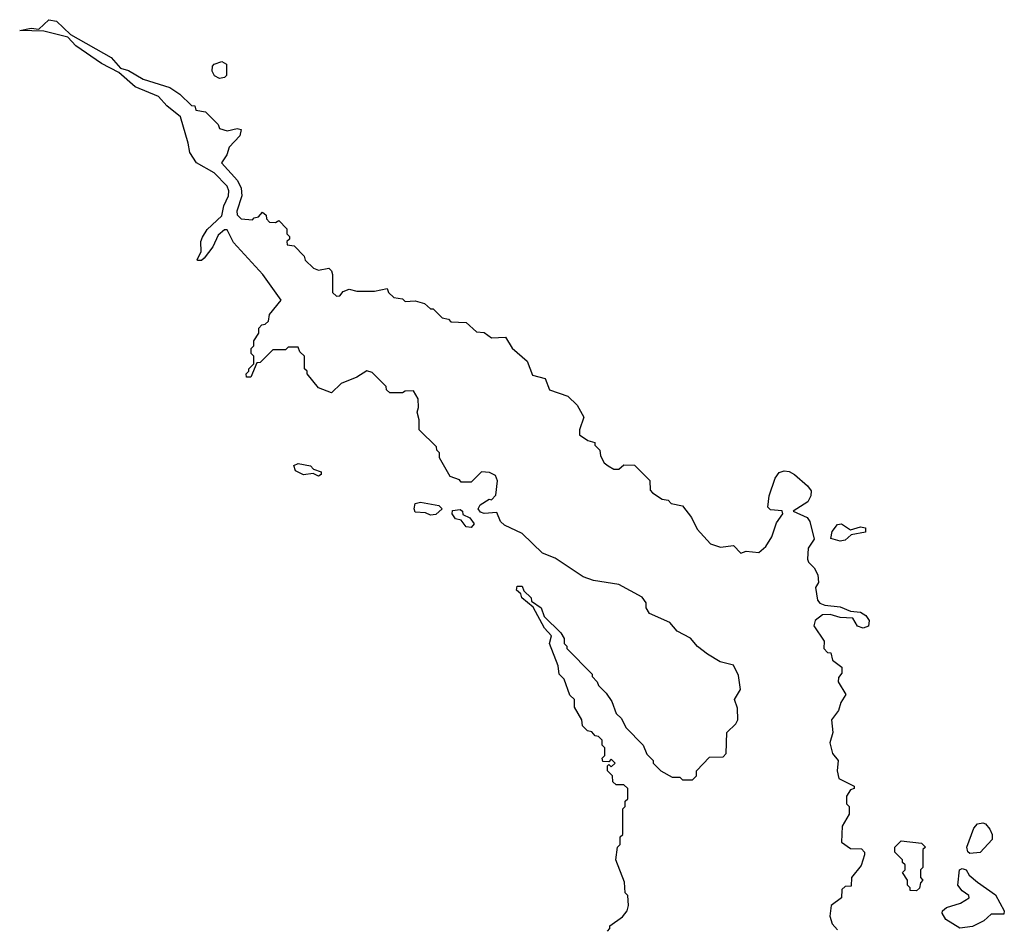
# Model space of a CAD drawing. Extents: x 2380107 to 2585170, y 384273 to 546161.
# Tile 320 of 331: x 2499590 to 2503460, y 502072 to 505647. Entities that reach past the tile are written whole.
import ezdxf

# ---------------------------------------------------------------- set-up
doc = ezdxf.new("R2010")
doc.units = 0

msp = doc.modelspace()

# ---------------------------------------------------------------- linework, layer by layer
at = {"layer": '0CON05XD'}
for points in [[(2501157, 504123), (2501156.4, 504156.4), (2501138.3, 504188.3), (2501105, 504187.5), (2501095, 504180), (2501045, 504180), (2501031.7, 504191.7), (2501030, 504205), (2500975, 504260), (2500955, 504267.5), (2500915, 504242.5), (2500853, 504217), (2500815, 504180), (2500765, 504200), (2500720, 504255), (2500720, 504265), (2500710, 504275), (2500710, 504325), (2500691.7, 504341.7), (2500685, 504360), (2500645, 504360), (2500635, 504350), (2500585, 504350), (2500535, 504300), (2500521.7, 504298.3), (2500498.3, 504241.7), (2500481.7, 504241.7), (2500480, 504255), (2500490, 504265), (2500490, 504275), (2500510, 504295), (2500510, 504325), (2500500, 504335), (2500500, 504355), (2500510, 504365), (2500510, 504385), (2500530, 504415), (2500530, 504435), (2500541.7, 504448.3), (2500555, 504450), (2500568.3, 504461.7), (2500571.7, 504488.3), (2500617.5, 504545), (2500545.5, 504645.5), (2500430.8, 504770.8), (2500405, 504821.2), (2500395, 504821.2), (2500370, 504800), (2500348.8, 504755), (2500315, 504710), (2500305, 504701.2), (2500290, 504700), (2500287.5, 504705), (2500303.3, 504735), (2500302.5, 504775), (2500308.3, 504791.7), (2500327, 504823), (2500385, 504876.7), (2500392.9, 504915), (2500411.1, 504955), (2500412.2, 504975), (2500405, 504992.5), (2500354, 505045), (2500284.3, 505084.3), (2500259.2, 505125), (2500251.8, 505161.8), (2500222.5, 505265), (2500168.8, 505308.8), (2500135, 505345.7), (2500043.8, 505383.8), (2499980, 505440), (2499912, 505475), (2499811.2, 505545), (2499778.8, 505578.8), (2499685, 505601.9), (2499590, 505605), (2499635, 505613.3), (2499665, 505610), (2499705, 505647.1), (2499735, 505641.4), (2499789.5, 505589.5), (2499948.9, 505498.9), (2499986.4, 505456.4), (2500017.7, 505447.7), (2500075, 505414), (2500180.7, 505380.7), (2500220, 505355), (2500265, 505310), (2500278.3, 505308.3), (2500281.7, 505291.7), (2500320, 505285), (2500370, 505235), (2500375, 505220), (2500405, 505210), (2500445, 505220), (2500460, 505215), (2500455, 505190), (2500413.8, 505146.2), (2500403.9, 505116.1), (2500383.3, 505085), (2500445.6, 505015.6), (2500460, 504985), (2500463.3, 504955), (2500443.3, 504895), (2500445, 504880), (2500460, 504865), (2500505, 504860), (2500511.7, 504868.3), (2500528.3, 504871.7), (2500545, 504890), (2500558.3, 504878.3), (2500560, 504865), (2500571.7, 504851.7), (2500595, 504850), (2500608.3, 504858.3), (2500640, 504825), (2500640, 504805), (2500650, 504795), (2500650, 504785), (2500640, 504775), (2500641.7, 504761.7), (2500668.3, 504758.3), (2500708.3, 504718.3), (2500711.7, 504701.7), (2500745, 504670), (2500765, 504662.5), (2500805, 504670), (2500815, 504660), (2500820, 504645), (2500820, 504575), (2500835, 504560), (2500848.3, 504561.7), (2500861.7, 504578.3), (2500885, 504587.5), (2500915, 504580), (2500985, 504580), (2501035, 504590), (2501040, 504575), (2501060, 504555), (2501095, 504550), (2501105, 504540), (2501145, 504542.5), (2501181.7, 504531.7), (2501205, 504510), (2501215, 504510), (2501250, 504475), (2501275, 504470), (2501285, 504460), (2501345, 504457.5), (2501385, 504420), (2501415, 504417.5), (2501445, 504396.7), (2501499.7, 504399.7), (2501525, 504356), (2501584.2, 504305), (2501605, 504250), (2501655, 504236.7), (2501672.5, 504192.5), (2501745, 504167.5), (2501781.7, 504131.7), (2501806.7, 504085), (2501790, 504035), (2501790, 504015), (2501823, 503993), (2501850, 503985), (2501850, 503975), (2501870, 503955), (2501873, 503933), (2501887.5, 503905), (2501903, 503893), (2501925, 503880), (2501945, 503880), (2501965, 503897.5), (2502006.1, 503896.1), (2502066.1, 503836.1), (2502068.3, 503798.3), (2502077, 503787), (2502115, 503762.5), (2502138.3, 503758.3), (2502150, 503745), (2502195.7, 503735.7), (2502230.7, 503690.7), (2502252.5, 503645), (2502305, 503587.5), (2502345, 503573.3), (2502395, 503580), (2502425, 503550), (2502445, 503557.5), (2502495, 503552.5), (2502523, 503577), (2502545.9, 503614.1), (2502565, 503670), (2502590, 503705), (2502587, 503717), (2502540.7, 503720.7), (2502530.7, 503730.7), (2502536, 503775), (2502558.8, 503845), (2502575, 503866.7), (2502595, 503873.8), (2502615, 503871.2), (2502635, 503860), (2502686.7, 503815), (2502701.2, 503795), (2502700, 503775), (2502687.7, 503752.3), (2502630, 503715), (2502685, 503690), (2502696.2, 503675), (2502713.3, 503605), (2502689.5, 503570.5), (2502687, 503527), (2502690, 503515), (2502713, 503493), (2502727.5, 503465), (2502730, 503435), (2502717.5, 503415), (2502726, 503365), (2502734.4, 503354.4), (2502755, 503346.4), (2502815, 503339.5), (2502855, 503322.9), (2502895, 503318.2), (2502915.3, 503305.3), (2502929.1, 503285), (2502926.2, 503263.8), (2502905, 503255.5), (2502882.9, 503262.9), (2502865, 503294.3), (2502815, 503296.9), (2502775, 503309.5), (2502745, 503307.8), (2502716.2, 503285), (2502711.2, 503265), (2502752.5, 503205), (2502750, 503175), (2502765, 503160), (2502778.3, 503158.3), (2502785, 503130), (2502821.7, 503101.7), (2502821.7, 503078.3), (2502808.3, 503061.7), (2502807.5, 503045), (2502837.5, 502995), (2502817.3, 502962.7), (2502808.5, 502931.5), (2502781.2, 502895), (2502786.2, 502845), (2502773.8, 502805), (2502785, 502762.5), (2502807.5, 502735), (2502803.3, 502695), (2502810, 502665), (2502870, 502635), (2502870, 502625), (2502855, 502620), (2502840, 502595), (2502840, 502565), (2502850, 502555), (2502850, 502525), (2502823, 502477), (2502820, 502415), (2502855, 502390), (2502898.3, 502388.3), (2502910, 502375), (2502910, 502365), (2502897, 502323), (2502860, 502275), (2502858.3, 502241.7), (2502835, 502240), (2502821.7, 502228.3), (2502820, 502195), (2502780, 502165), (2502773.6, 502123.6), (2502783, 502093), (2502805, 502070)], [(2500375, 505416.2), (2500355.9, 505425.9), (2500346.2, 505445), (2500347.5, 505465), (2500355, 505472.5), (2500385, 505482.5), (2500402.5, 505472.5), (2500402.5, 505427.5), (2500395, 505420), (2500375, 505416.2)], [(2501900, 502065), (2501910, 502075), (2501910, 502085), (2501959.3, 502120.7), (2501977.5, 502145), (2501982.5, 502165), (2501980, 502205), (2501970, 502215), (2501967, 502257), (2501932.5, 502345), (2501940, 502395), (2501950, 502405), (2501950, 502435), (2501960, 502445), (2501960, 502545), (2501970, 502555), (2501970, 502575), (2501980, 502585), (2501980, 502625), (2501965, 502640), (2501935, 502640), (2501921.7, 502651.7), (2501920, 502675), (2501900, 502695), (2501900, 502715), (2501905, 502720), (2501915, 502710), (2501930, 502725), (2501915, 502740), (2501905, 502730), (2501881.7, 502731.7), (2501880, 502745), (2501890, 502755), (2501890, 502785), (2501880, 502795), (2501880, 502815), (2501865, 502830), (2501851.7, 502831.7), (2501838.3, 502848.3), (2501821.7, 502851.7), (2501801.7, 502871.7), (2501800, 502895), (2501770, 502945), (2501770, 502975), (2501751.7, 502991.7), (2501730, 503055), (2501710, 503075), (2501707, 503107), (2501672.5, 503195), (2501680, 503225), (2501652.5, 503255), (2501608.3, 503338.3), (2501564.2, 503374.2), (2501560, 503390), (2501543.3, 503405), (2501545, 503420), (2501565, 503420), (2501571.7, 503401.7), (2501600, 503375), (2501601.7, 503361.7), (2501640, 503335), (2501651.7, 503301.7), (2501717, 503237), (2501730, 503215), (2501730, 503195), (2501740, 503185), (2501740, 503175), (2501840, 503075), (2501840, 503065), (2501860, 503045), (2501865, 503030), (2501895, 503000), (2501917, 502967), (2501935, 502920), (2501955, 502900), (2501972.5, 502865), (2502040, 502795), (2502055, 502760), (2502080, 502735), (2502080, 502725), (2502110, 502695), (2502155, 502670), (2502185, 502670), (2502195, 502660), (2502235, 502660), (2502250, 502675), (2502250, 502695), (2502301.7, 502748.3), (2502355, 502750), (2502367, 502763), (2502370, 502845), (2502405, 502880), (2502412.5, 502895), (2502411.7, 502941.7), (2502400, 502975), (2502422.5, 503015), (2502415, 503070), (2502395, 503110), (2502343, 503123), (2502293, 503153), (2502253.6, 503183.6), (2502226.4, 503216.4), (2502173.6, 503243.6), (2502145, 503277.5), (2502065, 503312.5), (2502052.5, 503335), (2502052.5, 503355), (2502037, 503377), (2501945, 503427.5), (2501845, 503442.5), (2501805, 503457.5), (2501695, 503530), (2501645, 503550), (2501565, 503627.5), (2501495, 503660), (2501480, 503675), (2501465, 503710), (2501415, 503706.2), (2501400.8, 503710.8), (2501392.5, 503725), (2501400, 503740), (2501435, 503762.5), (2501445, 503760), (2501461.7, 503778.3), (2501467.5, 503835), (2501460, 503855), (2501437, 503867), (2501405, 503870), (2501365, 503830), (2501325, 503830), (2501318.3, 503838.3), (2501281.7, 503851.7), (2501240, 503925), (2501240, 503945), (2501230, 503955), (2501228.3, 503968.3), (2501160, 504035), (2501160, 504075), (2501152.5, 504105), (2501157, 504123)], [(2500765, 503853.3), (2500743.6, 503863.6), (2500705, 503858.8), (2500674.2, 503874.2), (2500667.5, 503895), (2500685, 503903.3), (2500733.6, 503893.6), (2500745, 503880), (2500775, 503870), (2500775, 503860), (2500765, 503853.3)], [(2501205, 503699.2), (2501185, 503708.8), (2501145, 503712), (2501140, 503725), (2501143.9, 503746.1), (2501165, 503751.2), (2501237, 503737), (2501250, 503725), (2501225, 503702.5), (2501205, 503699.2)], [(2501365, 503651.2), (2501345, 503653.8), (2501325, 503680), (2501302.5, 503685), (2501290, 503705), (2501291.7, 503718.3), (2501321.7, 503721.7), (2501330, 503715), (2501331.7, 503701.7), (2501359.5, 503689.5), (2501376.7, 503665), (2501365, 503651.2)], [(2502815, 503598), (2502778.3, 503608.3), (2502783.3, 503635), (2502805, 503662.5), (2502820, 503665), (2502855, 503642.5), (2502895, 503653.3), (2502915, 503650), (2502915, 503633.3), (2502858.3, 503621.7), (2502835, 503601.2), (2502815, 503598)], [(2503325, 502370), (2503316.2, 502376.2), (2503312.5, 502395), (2503340.3, 502469.7), (2503355, 502486), (2503375, 502490), (2503386.4, 502486.4), (2503402.5, 502465), (2503412.5, 502445), (2503412.5, 502425), (2503365, 502373.3), (2503325, 502370)], [(2503115, 502222.5), (2503090, 502225), (2503090, 502235), (2503080, 502245), (2503080, 502265), (2503060, 502295), (2503070, 502305), (2503070, 502325), (2503060, 502335), (2503060, 502345), (2503030, 502375), (2503030, 502395), (2503055, 502420), (2503135, 502410), (2503150, 502395), (2503140, 502385), (2503140, 502315), (2503130, 502305), (2503130, 502275), (2503140, 502265), (2503130, 502255), (2503127, 502233), (2503115, 502222.5)], [(2503285, 502076.7), (2503230, 502110), (2503216, 502135), (2503216.7, 502145), (2503232.9, 502157.1), (2503287.5, 502175), (2503322.5, 502195), (2503320, 502205), (2503295, 502222.5), (2503277.5, 502245), (2503284, 502305), (2503295, 502311.2), (2503310, 502305), (2503322.5, 502285), (2503355, 502256.7), (2503425, 502207.5), (2503460, 502145), (2503458.3, 502131.7), (2503408.3, 502131.7), (2503380, 502105), (2503335, 502082.5), (2503285, 502076.7)]]:
    msp.add_lwpolyline(points, dxfattribs=at)

doc.saveas('drawing.dxf')
